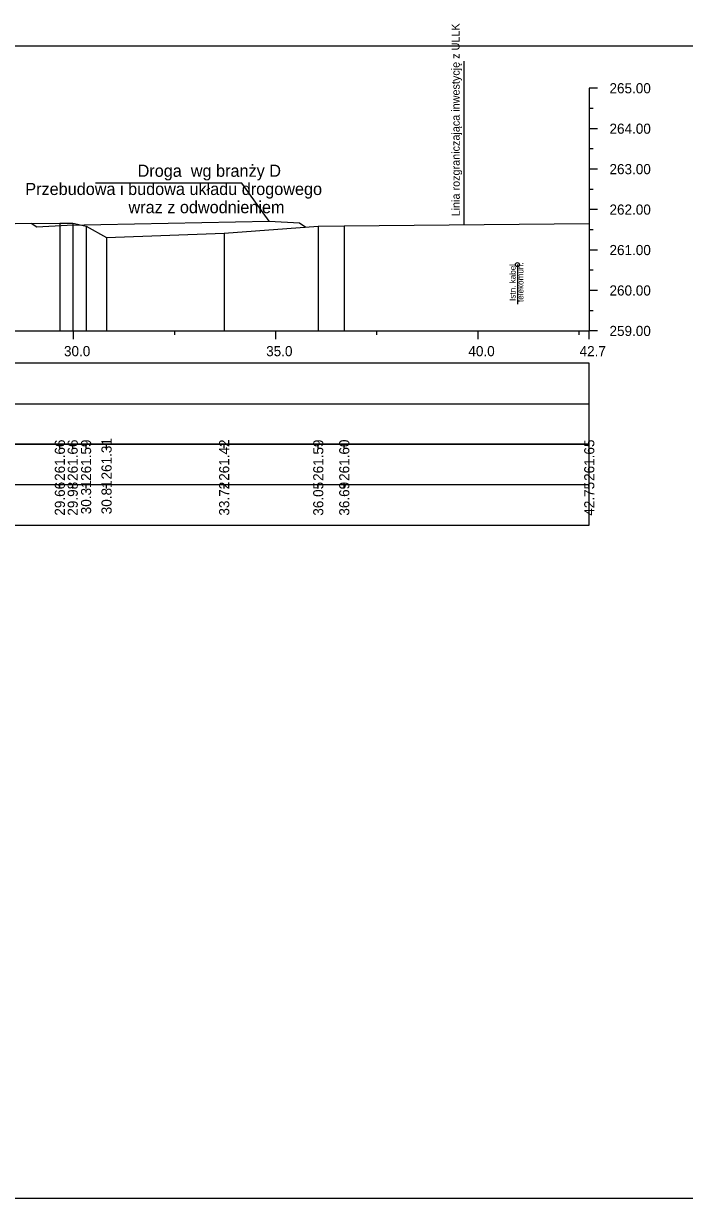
# Model space of a CAD drawing. Extents: x 6516023 to 6560129, y 5513077 to 5529206.
# Drawn here: x 6519441.97 to 6519458.32, y 5514551.66 to 5514580.71 of the extents above; entities that cross this region are included whole.
import ezdxf

# ---------------------------------------------------------------- set-up
doc = ezdxf.new("R2010")
doc.units = 0
for name, color, linetype in [('TOR_PRZEK_P-inne branze', 7, 'Continuous'), ('TOR_PRZEK_P-kable', 7, 'Continuous'), ('TOR_PRZEK_P-tabelka istniejace', 7, 'Continuous'), ('TOR_PRZEK_P-tabelka projektowane', 7, 'Continuous'), ('TOR_PRZEK_P-teren istniejacy', 7, 'Continuous'), ('TOR_PRZEK_P-uklad odniesienia', 7, 'Continuous'), ('TOR_PS_T-granica PKP-projektowana', 7, 'Continuous'), ('TOR_RAMKI-ramka+tabelka 1', 7, 'Continuous')]:
    doc.layers.add(name, color=color, linetype=linetype)

msp = doc.modelspace()

# ---------------------------------------------------------------- linework, layer by layer
at = {"layer": 'TOR_PRZEK_P-inne branze'}
for p, q in [((6519447.375, 5514576.755), (6519443.751, 5514576.755)), ((6519448.051, 5514575.821), (6519447.375, 5514576.755))]:
    msp.add_line(p, q, dxfattribs=at)
msp.add_lwpolyline([(6519442.166, 5514575.766), (6519442.301, 5514575.676), (6519443.051, 5514575.721), (6519445.551, 5514575.771), (6519448.051, 5514575.821), (6519448.801, 5514575.776), (6519448.956, 5514575.673)], dxfattribs=at)
at = {"layer": 'TOR_PRZEK_P-kable'}
msp.add_line((6519454.187, 5514574.745), (6519454.187, 5514573.771), dxfattribs=at)
msp.add_circle((6519454.187, 5514574.745), 0.05, dxfattribs=at)
at = {"layer": 'TOR_PRZEK_P-tabelka istniejace'}
for p, q in [((6519442.873, 5514570.206), (6519442.873, 5514570.306)), ((6519443.19, 5514570.206), (6519443.19, 5514570.306)), ((6519443.521, 5514570.206), (6519443.521, 5514570.306)), ((6519444.027, 5514570.206), (6519444.027, 5514570.306)), ((6519446.936, 5514570.206), (6519446.936, 5514570.306)), ((6519449.262, 5514570.206), (6519449.262, 5514570.306)), ((6519449.905, 5514570.206), (6519449.905, 5514570.306)), ((6519455.963, 5514570.206), (6519455.963, 5514570.306)), ((6519362.163, 5514569.306), (6519455.963, 5514569.306)), ((6519442.873, 5514569.206), (6519442.873, 5514569.306)), ((6519443.19, 5514569.206), (6519443.19, 5514569.306)), ((6519443.521, 5514569.206), (6519443.521, 5514569.306)), ((6519444.027, 5514569.206), (6519444.027, 5514569.306)), ((6519446.936, 5514569.206), (6519446.936, 5514569.306)), ((6519449.262, 5514569.206), (6519449.262, 5514569.306)), ((6519449.905, 5514569.206), (6519449.905, 5514569.306)), ((6519455.963, 5514569.206), (6519455.963, 5514569.306))]:
    msp.add_line(p, q, dxfattribs=at)
for points in [[(6519442.873, 5514575.768), (6519442.873, 5514573.306), (6519442.873, 5514573.176), (6519442.873, 5514573.106)], [(6519443.19, 5514575.766), (6519443.19, 5514573.306), (6519443.19, 5514573.176), (6519443.19, 5514573.106)], [(6519443.521, 5514575.698), (6519443.521, 5514573.306), (6519443.521, 5514573.176), (6519443.521, 5514573.106)], [(6519449.262, 5514575.696), (6519449.262, 5514573.306), (6519449.262, 5514573.176), (6519449.262, 5514573.106)], [(6519449.905, 5514575.708), (6519449.905, 5514573.306), (6519449.905, 5514573.176), (6519449.905, 5514573.106)], [(6519455.963, 5514575.76), (6519455.963, 5514573.306), (6519455.963, 5514573.176), (6519455.963, 5514573.106)], [(6519444.027, 5514575.417), (6519444.027, 5514573.306), (6519444.027, 5514573.176), (6519444.027, 5514573.106)], [(6519446.936, 5514575.523), (6519446.936, 5514573.306), (6519446.936, 5514573.176), (6519446.936, 5514573.106)]]:
    msp.add_lwpolyline(points, dxfattribs=at)
msp.add_lwpolyline([(6519362.163, 5514570.306), (6519362.163, 5514568.306), (6519455.963, 5514568.306), (6519455.963, 5514570.306)], close=True, dxfattribs=at)
at = {"layer": 'TOR_PRZEK_P-tabelka projektowane'}
msp.add_line((6519362.163, 5514571.306), (6519455.963, 5514571.306), dxfattribs=at)
msp.add_lwpolyline([(6519362.163, 5514572.306), (6519362.163, 5514570.306), (6519455.963, 5514570.306), (6519455.963, 5514572.306)], close=True, dxfattribs=at)
at = {"layer": 'TOR_PRZEK_P-teren istniejacy'}
msp.add_lwpolyline([(6519427.812, 5514576.711), (6519428.112, 5514576.655), (6519428.494, 5514576.568), (6519428.784, 5514576.466), (6519429.894, 5514576.395), (6519430.727, 5514576.088), (6519433.315, 5514574.789), (6519435.077, 5514575.495), (6519435.602, 5514575.731), (6519436.159, 5514575.772), (6519438, 5514575.776), (6519441.768, 5514575.764), (6519442.873, 5514575.768), (6519443.19, 5514575.766), (6519443.238, 5514575.761), (6519443.521, 5514575.698), (6519444.027, 5514575.417), (6519446.936, 5514575.523), (6519449.262, 5514575.696), (6519449.905, 5514575.708), (6519455.963, 5514575.76)], dxfattribs=at)
at = {"layer": 'TOR_PRZEK_P-uklad odniesienia'}
for p, q in [((6519455.963, 5514579.106), (6519455.963, 5514573.106)), ((6519456.163, 5514579.106), (6519455.963, 5514579.106)), ((6519456.063, 5514578.606), (6519455.963, 5514578.606)), ((6519456.163, 5514578.106), (6519455.963, 5514578.106)), ((6519456.063, 5514577.606), (6519455.963, 5514577.606)), ((6519456.163, 5514577.106), (6519455.963, 5514577.106)), ((6519456.063, 5514576.606), (6519455.963, 5514576.606)), ((6519456.163, 5514576.106), (6519455.963, 5514576.106)), ((6519456.063, 5514575.606), (6519455.963, 5514575.606)), ((6519456.163, 5514575.106), (6519455.963, 5514575.106)), ((6519456.063, 5514574.606), (6519455.963, 5514574.606)), ((6519456.163, 5514574.106), (6519455.963, 5514574.106)), ((6519456.063, 5514573.606), (6519455.963, 5514573.606)), ((6519365.963, 5514573.106), (6519455.963, 5514573.106)), ((6519443.213, 5514572.906), (6519443.213, 5514573.106)), ((6519445.713, 5514573.006), (6519445.713, 5514573.106)), ((6519448.213, 5514572.906), (6519448.213, 5514573.106)), ((6519450.713, 5514573.006), (6519450.713, 5514573.106)), ((6519453.213, 5514572.906), (6519453.213, 5514573.106)), ((6519455.713, 5514573.006), (6519455.713, 5514573.106)), ((6519455.963, 5514572.906), (6519455.963, 5514573.106)), ((6519456.163, 5514573.106), (6519455.963, 5514573.106))]:
    msp.add_line(p, q, dxfattribs=at)
at = {"layer": 'TOR_PS_T-granica PKP-projektowana'}
msp.add_line((6519452.872, 5514575.733), (6519452.872, 5514579.775), dxfattribs=at)
at = {"layer": 'TOR_RAMKI-ramka+tabelka 1'}
msp.add_lwpolyline([(6519359.513, 5514580.156), (6519607.013, 5514580.156), (6519607.013, 5514551.656), (6519359.513, 5514551.656)], close=True, dxfattribs=at)

# ---------------------------------------------------------------- texts
at = {"layer": 'TOR_PRZEK_P-inne branze'}
for s, p in [('Droga  wg branży D', (6519444.795, 5514576.916)), ('Przebudowa i budowa układu drogowego', (6519442.018, 5514576.466)), ('wraz z odwodnieniem ', (6519444.57, 5514576.016))]:
    msp.add_text(s, height=0.3, dxfattribs=at).set_placement(p)
at = {"layer": 'TOR_PRZEK_P-kable'}
for s, height, p in [('Istn. kabel', 0.14999, (6519454.142, 5514573.847)), ('telekomun.', 0.15, (6519454.336, 5514573.819))]:
    msp.add_text(s, height=height, rotation=90.0511, dxfattribs=at).set_placement(p)
at = {"layer": 'TOR_PRZEK_P-tabelka istniejace'}
for s, p in [('261.66', (6519442.998, 5514569.398)), ('261.66', (6519443.315, 5514569.398)), ('261.59', (6519443.646, 5514569.398)), ('261.31', (6519444.152, 5514569.433)), ('261.42', (6519447.061, 5514569.4)), ('261.59', (6519449.387, 5514569.398)), ('261.60', (6519450.03, 5514569.398)), ('261.65', (6519456.088, 5514569.397)), ('29.66', (6519442.998, 5514568.538)), ('29.98', (6519443.315, 5514568.538)), ('30.31', (6519443.646, 5514568.573)), ('30.81', (6519444.152, 5514568.573)), ('33.72', (6519447.061, 5514568.54)), ('36.05', (6519449.387, 5514568.537)), ('36.69', (6519450.03, 5514568.538)), ('42.75', (6519456.088, 5514568.537))]:
    msp.add_text(s, height=0.25, rotation=90, dxfattribs=at).set_placement(p)
at = {"layer": 'TOR_PRZEK_P-uklad odniesienia'}
for s, p in [('265.00', (6519456.463, 5514578.981)), ('264.00', (6519456.463, 5514577.981)), ('263.00', (6519456.463, 5514576.981)), ('262.00', (6519456.463, 5514575.981)), ('261.00', (6519456.463, 5514574.981)), ('260.00', (6519456.463, 5514573.981)), ('259.00', (6519456.463, 5514572.981)), ('30.0', (6519442.974, 5514572.481)), ('35.0', (6519447.974, 5514572.481)), ('40.0', (6519452.974, 5514572.481)), ('42.7', (6519455.724, 5514572.481))]:
    msp.add_text(s, height=0.25, dxfattribs=at).set_placement(p)
at = {"layer": 'TOR_PS_T-granica PKP-projektowana'}
msp.add_text('Linia rozgraniczająca inwestycję z ULLK', height=0.2, rotation=90.0511, dxfattribs=at).set_placement((6519452.761, 5514575.938))

doc.saveas('drawing.dxf')
